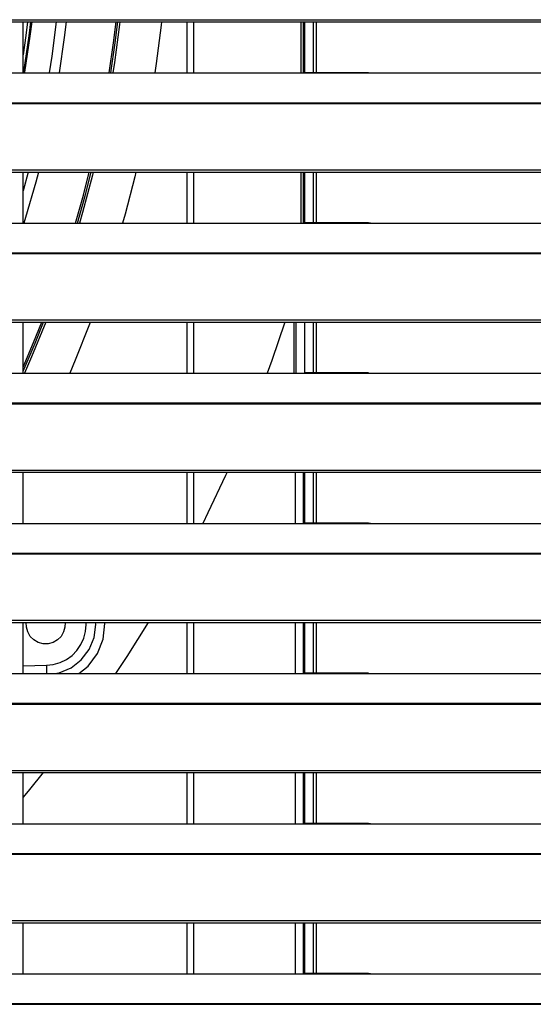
# Model space of a CAD drawing. Header units: millimetres. Extents: x 0 to 39025, y -31299 to 8400.
# Tile 277 of 382: x 7340 to 7490, y 6361 to 6649. Entities that reach past the tile are written whole.
import ezdxf

# ---------------------------------------------------------------- set-up
doc = ezdxf.new("R2010")
doc.units = ezdxf.units.MM

# ---------------------------------------------------------------- blocks, each defined once
blk = doc.blocks.new('*U55')
at = {"lineweight": 25}
for points in [[(7.21, 637.03), (7.21, 637.03), (1142.79, 637.03), (1142.79, 637.03)], [(7.21, 636.38), (7.21, 636.38), (1142.79, 636.38), (1142.79, 636.38)], [(737, 621.42), (737, 621.42), (737, 636.38), (737, 636.38)], [(785, 636.38), (785, 636.38), (785, 621.42), (785, 621.42)], [(787, 636.38), (787, 636.38), (787, 621.42), (787, 621.42)], [(819.2, 621.47), (819.2, 621.47), (819.2, 636.38), (819.2, 636.38)], [(819.5, 636.38), (819.5, 636.38), (819.5, 621.47), (819.5, 621.47)], [(822, 636.38), (822, 636.38), (822, 621.5), (822, 621.5)], [(823, 621.5), (823, 621.5), (823, 636.38), (823, 636.38)], [(247, 621.42), (247, 621.42), (818, 621.42), (818, 621.42)], [(818, 621.42), (818, 621.42), (840, 621.42), (840, 621.42)], [(838.31, 621.5), (838.31, 621.5), (819.65, 621.5), (819.65, 621.5)], [(840, 621.42), (840, 621.42), (1108, 621.42), (1108, 621.42)], [(16.21, 612.7), (16.21, 612.7), (1133.33, 612.7), (1133.33, 612.7)], [(16.21, 612.48), (16.21, 612.48), (1133.33, 612.48), (1133.33, 612.48)], [(7.21, 593.06), (7.21, 593.06), (1142.79, 593.06), (1142.79, 593.06)], [(7.21, 592.4), (7.21, 592.4), (1142.79, 592.4), (1142.79, 592.4)], [(737, 577.44), (737, 577.44), (737, 592.4), (737, 592.4)], [(738.47, 592.4), (738.47, 592.4), (737, 586.91), (737, 586.91)], [(785, 592.4), (785, 592.4), (785, 577.44), (785, 577.44)], [(787, 592.4), (787, 592.4), (787, 577.44), (787, 577.44)], [(818.5, 577.46), (818.5, 577.46), (818.5, 592.4), (818.5, 592.4)], [(819.2, 577.49), (819.2, 577.49), (819.2, 592.4), (819.2, 592.4)], [(819.5, 592.4), (819.5, 592.4), (819.5, 577.5), (819.5, 577.5)], [(822, 592.4), (822, 592.4), (822, 577.52), (822, 577.52)], [(823, 577.52), (823, 577.52), (823, 592.4), (823, 592.4)], [(247, 577.44), (247, 577.44), (818, 577.44), (818, 577.44)], [(818, 577.44), (818, 577.44), (840, 577.44), (840, 577.44)], [(838.31, 577.52), (838.31, 577.52), (819.65, 577.52), (819.65, 577.52)], [(840, 577.44), (840, 577.44), (1108, 577.44), (1108, 577.44)], [(16.21, 568.73), (16.21, 568.73), (1133.33, 568.73), (1133.33, 568.73)], [(16.21, 568.52), (16.21, 568.52), (1133.33, 568.52), (1133.33, 568.52)], [(7.21, 549.08), (7.21, 549.08), (1142.79, 549.08), (1142.79, 549.08)], [(7.21, 548.43), (7.21, 548.43), (1142.79, 548.43), (1142.79, 548.43)], [(737, 533.47), (737, 533.47), (737, 548.43), (737, 548.43)], [(785, 548.43), (785, 548.43), (785, 533.47), (785, 533.47)], [(787, 548.43), (787, 548.43), (787, 533.47), (787, 533.47)], [(819.5, 548.43), (819.5, 548.43), (819.5, 533.53), (819.5, 533.53)], [(822, 548.43), (822, 548.43), (822, 533.55), (822, 533.55)], [(823, 533.55), (823, 533.55), (823, 548.43), (823, 548.43)], [(838.31, 533.55), (838.31, 533.55), (819.65, 533.55), (819.65, 533.55)], [(247, 533.47), (247, 533.47), (818, 533.47), (818, 533.47)], [(818, 533.47), (818, 533.47), (840, 533.47), (840, 533.47)], [(840, 533.47), (840, 533.47), (1108, 533.47), (1108, 533.47)], [(16.21, 524.76), (16.21, 524.76), (1133.33, 524.76), (1133.33, 524.76)], [(16.21, 524.54), (16.21, 524.54), (1133.33, 524.54), (1133.33, 524.54)], [(7.21, 505.11), (7.21, 505.11), (1142.79, 505.11), (1142.79, 505.11)], [(7.21, 504.46), (7.21, 504.46), (1142.79, 504.46), (1142.79, 504.46)], [(737, 489.49), (737, 489.49), (737, 504.46), (737, 504.46)], [(785, 504.46), (785, 504.46), (785, 489.49), (785, 489.49)], [(787, 504.46), (787, 504.46), (787, 489.49), (787, 489.49)], [(816.9, 489.49), (816.9, 489.49), (816.9, 504.46), (816.9, 504.46)], [(819.2, 489.55), (819.2, 489.55), (819.2, 504.46), (819.2, 504.46)], [(819.5, 504.46), (819.5, 504.46), (819.5, 489.55), (819.5, 489.55)], [(822, 504.46), (822, 504.46), (822, 489.57), (822, 489.57)], [(823, 489.57), (823, 489.57), (823, 504.46), (823, 504.46)], [(247, 489.49), (247, 489.49), (818, 489.49), (818, 489.49)], [(818, 489.49), (818, 489.49), (840, 489.49), (840, 489.49)], [(838.31, 489.57), (838.31, 489.57), (819.65, 489.57), (819.65, 489.57)], [(840, 489.49), (840, 489.49), (1108, 489.49), (1108, 489.49)], [(16.21, 480.78), (16.21, 480.78), (1133.33, 480.78), (1133.33, 480.78)], [(16.21, 480.56), (16.21, 480.56), (1133.33, 480.56), (1133.33, 480.56)], [(7.21, 461.13), (7.21, 461.13), (1142.79, 461.13), (1142.79, 461.13)], [(7.21, 460.48), (7.21, 460.48), (1142.79, 460.48), (1142.79, 460.48)], [(737, 445.52), (737, 445.52), (737, 460.48), (737, 460.48)], [(785, 460.48), (785, 460.48), (785, 445.52), (785, 445.52)], [(787, 460.48), (787, 460.48), (787, 445.52), (787, 445.52)], [(816.9, 445.52), (816.9, 445.52), (816.9, 460.48), (816.9, 460.48)], [(819.2, 445.57), (819.2, 445.57), (819.2, 460.48), (819.2, 460.48)], [(819.5, 460.48), (819.5, 460.48), (819.5, 445.57), (819.5, 445.57)], [(822, 460.48), (822, 460.48), (822, 445.6), (822, 445.6)], [(823, 445.6), (823, 445.6), (823, 460.48), (823, 460.48)], [(737, 447.82), (737, 447.82), (743.82, 447.94), (743.82, 447.94)], [(247, 445.52), (247, 445.52), (818, 445.52), (818, 445.52)], [(818, 445.52), (818, 445.52), (840, 445.52), (840, 445.52)], [(838.31, 445.6), (838.31, 445.6), (819.65, 445.6), (819.65, 445.6)], [(840, 445.52), (840, 445.52), (1108, 445.52), (1108, 445.52)], [(16.21, 436.81), (16.21, 436.81), (1133.33, 436.81), (1133.33, 436.81)], [(16.21, 436.59), (16.21, 436.59), (1133.33, 436.59), (1133.33, 436.59)], [(7.21, 417.16), (7.21, 417.16), (1142.79, 417.16), (1142.79, 417.16)], [(7.21, 416.51), (7.21, 416.51), (1142.79, 416.51), (1142.79, 416.51)], [(737, 401.55), (737, 401.55), (737, 416.51), (737, 416.51)], [(785, 416.51), (785, 416.51), (785, 401.55), (785, 401.55)], [(787, 416.51), (787, 416.51), (787, 401.55), (787, 401.55)], [(816.9, 401.55), (816.9, 401.55), (816.9, 416.51), (816.9, 416.51)], [(819.2, 401.6), (819.2, 401.6), (819.2, 416.51), (819.2, 416.51)], [(819.5, 416.51), (819.5, 416.51), (819.5, 401.6), (819.5, 401.6)], [(822, 416.51), (822, 416.51), (822, 401.63), (822, 401.63)], [(823, 401.63), (823, 401.63), (823, 416.51), (823, 416.51)], [(247, 401.55), (247, 401.55), (818, 401.55), (818, 401.55)], [(818, 401.55), (818, 401.55), (840, 401.55), (840, 401.55)], [(838.31, 401.63), (838.31, 401.63), (819.65, 401.63), (819.65, 401.63)], [(840, 401.55), (840, 401.55), (1108, 401.55), (1108, 401.55)], [(16.21, 392.83), (16.21, 392.83), (1133.33, 392.83), (1133.33, 392.83)], [(16.21, 392.61), (16.21, 392.61), (1133.33, 392.61), (1133.33, 392.61)], [(7.21, 373.19), (7.21, 373.19), (1142.79, 373.19), (1142.79, 373.19)], [(7.21, 372.53), (7.21, 372.53), (1142.79, 372.53), (1142.79, 372.53)], [(737, 357.57), (737, 357.57), (737, 372.53), (737, 372.53)], [(785, 372.53), (785, 372.53), (785, 357.57), (785, 357.57)], [(787, 372.53), (787, 372.53), (787, 357.57), (787, 357.57)], [(816.9, 357.57), (816.9, 357.57), (816.9, 372.53), (816.9, 372.53)], [(819.2, 357.62), (819.2, 357.62), (819.2, 372.53), (819.2, 372.53)], [(819.5, 372.53), (819.5, 372.53), (819.5, 357.63), (819.5, 357.63)], [(822, 372.53), (822, 372.53), (822, 357.65), (822, 357.65)], [(823, 357.65), (823, 357.65), (823, 372.53), (823, 372.53)], [(838.31, 357.65), (838.31, 357.65), (819.65, 357.65), (819.65, 357.65)], [(247, 357.57), (247, 357.57), (818, 357.57), (818, 357.57)], [(818, 357.57), (818, 357.57), (840, 357.57), (840, 357.57)], [(840, 357.57), (840, 357.57), (1108, 357.57), (1108, 357.57)], [(16.21, 348.87), (16.21, 348.87), (1133.33, 348.87), (1133.33, 348.87)], [(16.21, 348.65), (16.21, 348.65), (1133.33, 348.65), (1133.33, 348.65)]]:
    blk.add_open_spline(points, degree=3, dxfattribs=at)
for points, knots in [([(738.31, 636.38), (738.31, 636.38), (737.81, 632.4), (737.81, 632.4), (737.81, 632.4), (737, 626.75), (737, 626.75)], [0, 0, 0, 0, 1, 1, 1, 2, 2, 2, 2]), ([(739.2, 636.38), (739.2, 636.38), (738.69, 632.28), (738.69, 632.28), (738.69, 632.28), (737.09, 621.72), (737.09, 621.72), (737.09, 621.72), (737.04, 621.42), (737.04, 621.42)], [0, 0, 0, 0, 1, 1, 1, 2, 2, 2, 3, 3, 3, 3]), ([(739.55, 636.38), (739.55, 636.38), (739.02, 632.24), (739.02, 632.24), (739.02, 632.24), (737.43, 621.67), (737.43, 621.67), (737.43, 621.67), (737.38, 621.42), (737.38, 621.42)], [0, 0, 0, 0, 1, 1, 1, 2, 2, 2, 3, 3, 3, 3]), ([(746.73, 636.38), (746.73, 636.38), (745.39, 626.38), (745.39, 626.38), (745.39, 626.38), (744.61, 621.42), (744.61, 621.42)], [0, 0, 0, 0, 1, 1, 1, 2, 2, 2, 2]), ([(749.65, 636.38), (749.65, 636.38), (749.07, 631.81), (749.07, 631.81), (749.07, 631.81), (747.55, 621.42), (747.55, 621.42)], [0, 0, 0, 0, 1, 1, 1, 2, 2, 2, 2]), ([(762.23, 621.42), (762.23, 621.42), (763.5, 630.29), (763.5, 630.29), (763.5, 630.29), (764.24, 636.38), (764.24, 636.38)], [0, 0, 0, 0, 1, 1, 1, 2, 2, 2, 2]), ([(762.74, 621.42), (762.74, 621.42), (764, 630.23), (764, 630.23), (764, 630.23), (764.74, 636.38), (764.74, 636.38)], [0, 0, 0, 0, 1, 1, 1, 2, 2, 2, 2]), ([(765.33, 636.38), (765.33, 636.38), (765.25, 635.64), (765.25, 635.64), (765.25, 635.64), (763.8, 624.5), (763.8, 624.5), (763.8, 624.5), (763.33, 621.42), (763.33, 621.42)], [0, 0, 0, 0, 1, 1, 1, 2, 2, 2, 3, 3, 3, 3]), ([(777.58, 636.38), (777.58, 636.38), (777.47, 635.43), (777.47, 635.43), (777.47, 635.43), (776.06, 624.23), (776.06, 624.23), (776.06, 624.23), (775.65, 621.42), (775.65, 621.42)], [0, 0, 0, 0, 1, 1, 1, 2, 2, 2, 3, 3, 3, 3]), ([(818.5, 621.44), (818.5, 621.44), (818.5, 627.98), (818.5, 627.98), (818.5, 627.98), (818.5, 636.38), (818.5, 636.38)], [0, 0, 0, 0, 1, 1, 1, 2, 2, 2, 2]), ([(818, 621.42), (818, 621.42), (819.12, 621.47), (819.12, 621.47), (819.12, 621.47), (819.65, 621.47), (819.65, 621.47)], [0, 0, 0, 0, 1, 1, 1, 2, 2, 2, 2]), ([(838.31, 621.48), (838.31, 621.48), (838.84, 621.47), (838.84, 621.47), (838.84, 621.47), (840, 621.42), (840, 621.42)], [0, 0, 0, 0, 1, 1, 1, 2, 2, 2, 2]), ([(741.47, 592.4), (741.47, 592.4), (740.7, 589.46), (740.7, 589.46), (740.7, 589.46), (737.74, 579.07), (737.74, 579.07), (737.74, 579.07), (737.25, 577.44), (737.25, 577.44)], [0, 0, 0, 0, 1, 1, 1, 2, 2, 2, 3, 3, 3, 3]), ([(752.4, 577.44), (752.4, 577.44), (754.68, 585.61), (754.68, 585.61), (754.68, 585.61), (756.42, 592.4), (756.42, 592.4)], [0, 0, 0, 0, 1, 1, 1, 2, 2, 2, 2]), ([(752.91, 577.44), (752.91, 577.44), (755.16, 585.48), (755.16, 585.48), (755.16, 585.48), (756.93, 592.4), (756.93, 592.4)], [0, 0, 0, 0, 1, 1, 1, 2, 2, 2, 2]), ([(757.54, 592.4), (757.54, 592.4), (757.3, 591.45), (757.3, 591.45), (757.3, 591.45), (754.43, 580.59), (754.43, 580.59), (754.43, 580.59), (753.53, 577.44), (753.53, 577.44)], [0, 0, 0, 0, 1, 1, 1, 2, 2, 2, 3, 3, 3, 3]), ([(770.06, 592.4), (770.06, 592.4), (769.72, 590.96), (769.72, 590.96), (769.72, 590.96), (766.91, 580.02), (766.91, 580.02), (766.91, 580.02), (766.19, 577.44), (766.19, 577.44)], [0, 0, 0, 0, 1, 1, 1, 2, 2, 2, 3, 3, 3, 3]), ([(818, 577.44), (818, 577.44), (819.12, 577.49), (819.12, 577.49), (819.12, 577.49), (819.65, 577.5), (819.65, 577.5)], [0, 0, 0, 0, 1, 1, 1, 2, 2, 2, 2]), ([(838.31, 577.5), (838.31, 577.5), (838.84, 577.5), (838.84, 577.5), (838.84, 577.5), (840, 577.44), (840, 577.44)], [0, 0, 0, 0, 1, 1, 1, 2, 2, 2, 2]), ([(737, 534.06), (737, 534.06), (740.54, 542.3), (740.54, 542.3), (740.54, 542.3), (743.01, 548.43), (743.01, 548.43)], [0, 0, 0, 0, 1, 1, 1, 2, 2, 2, 2]), ([(737, 535.29), (737, 535.29), (740.07, 542.49), (740.07, 542.49), (740.07, 542.49), (742.47, 548.43), (742.47, 548.43)], [0, 0, 0, 0, 1, 1, 1, 2, 2, 2, 2]), ([(743.63, 548.43), (743.63, 548.43), (739.48, 538.27), (739.48, 538.27), (739.48, 538.27), (737.38, 533.47), (737.38, 533.47)], [0, 0, 0, 0, 1, 1, 1, 2, 2, 2, 2]), ([(756.68, 548.43), (756.68, 548.43), (756.45, 547.82), (756.45, 547.82), (756.45, 547.82), (752.3, 537.33), (752.3, 537.33), (752.3, 537.33), (750.67, 533.47), (750.67, 533.47)], [0, 0, 0, 0, 1, 1, 1, 2, 2, 2, 3, 3, 3, 3]), ([(813.72, 548.43), (813.72, 548.43), (809.94, 537.2), (809.94, 537.2), (809.94, 537.2), (808.6, 533.47), (808.6, 533.47)], [0, 0, 0, 0, 1, 1, 1, 2, 2, 2, 2]), ([(816.5, 541.31), (816.5, 541.31), (816.5, 543.8), (816.5, 543.8), (816.5, 543.8), (816.5, 546.29), (816.5, 546.29), (816.5, 546.29), (816.5, 548.43), (816.5, 548.43)], [0, 0, 0, 0, 1, 1, 1, 2, 2, 2, 3, 3, 3, 3]), ([(817, 548.43), (817, 548.43), (817, 546.24), (817, 546.24), (817, 546.24), (817, 543.74), (817, 543.74), (817, 543.74), (817, 541.23), (817, 541.23)], [0, 0, 0, 0, 1, 1, 1, 2, 2, 2, 3, 3, 3, 3]), ([(816.5, 533.47), (816.5, 533.47), (816.5, 534.41), (816.5, 534.41), (816.5, 534.41), (816.5, 536.57), (816.5, 536.57), (816.5, 536.57), (816.5, 538.89), (816.5, 538.89), (816.5, 538.89), (816.5, 541.31), (816.5, 541.31)], [0, 0, 0, 0, 1, 1, 1, 2, 2, 2, 3, 3, 3, 4, 4, 4, 4]), ([(817, 541.23), (817, 541.23), (817, 538.79), (817, 538.79), (817, 538.79), (817, 536.45), (817, 536.45), (817, 536.45), (817, 534.27), (817, 534.27), (817, 534.27), (817, 533.47), (817, 533.47)], [0, 0, 0, 0, 1, 1, 1, 2, 2, 2, 3, 3, 3, 4, 4, 4, 4]), ([(818, 533.47), (818, 533.47), (819.12, 533.52), (819.12, 533.52), (819.12, 533.52), (819.65, 533.53), (819.65, 533.53)], [0, 0, 0, 0, 1, 1, 1, 2, 2, 2, 2]), ([(838.31, 533.53), (838.31, 533.53), (838.84, 533.53), (838.84, 533.53), (838.84, 533.53), (840, 533.47), (840, 533.47)], [0, 0, 0, 0, 1, 1, 1, 2, 2, 2, 2]), ([(796.79, 504.46), (796.79, 504.46), (796.38, 503.55), (796.38, 503.55), (796.38, 503.55), (791.21, 492.61), (791.21, 492.61), (791.21, 492.61), (789.67, 489.49), (789.67, 489.49)], [0, 0, 0, 0, 1, 1, 1, 2, 2, 2, 3, 3, 3, 3]), ([(818, 489.49), (818, 489.49), (819.12, 489.55), (819.12, 489.55), (819.12, 489.55), (819.65, 489.55), (819.65, 489.55)], [0, 0, 0, 0, 1, 1, 1, 2, 2, 2, 2]), ([(838.31, 489.56), (838.31, 489.56), (838.84, 489.55), (838.84, 489.55), (838.84, 489.55), (840, 489.49), (840, 489.49)], [0, 0, 0, 0, 1, 1, 1, 2, 2, 2, 2]), ([(741.43, 454.61), (741.43, 454.61), (740.14, 455.35), (740.14, 455.35), (740.14, 455.35), (739.09, 456.41), (739.09, 456.41), (739.09, 456.41), (738.35, 457.71), (738.35, 457.71), (738.35, 457.71), (737.96, 459.15), (737.96, 459.15), (737.96, 459.15), (737.94, 460.48), (737.94, 460.48)], [0, 0, 0, 0, 1, 1, 1, 2, 2, 2, 3, 3, 3, 4, 4, 4, 5, 5, 5, 5]), ([(749.29, 460.48), (749.29, 460.48), (749.27, 459.15), (749.27, 459.15), (749.27, 459.15), (748.88, 457.71), (748.88, 457.71), (748.88, 457.71), (748.14, 456.41), (748.14, 456.41), (748.14, 456.41), (747.09, 455.35), (747.09, 455.35), (747.09, 455.35), (745.79, 454.61), (745.79, 454.61), (745.79, 454.61), (744.36, 454.22), (744.36, 454.22), (744.36, 454.22), (742.87, 454.22), (742.87, 454.22), (742.87, 454.22), (741.43, 454.61), (741.43, 454.61)], [0, 0, 0, 0, 1, 1, 1, 2, 2, 2, 3, 3, 3, 4, 4, 4, 5, 5, 5, 6, 6, 6, 7, 7, 7, 8, 8, 8, 8]), ([(743.82, 447.94), (743.82, 447.94), (745.86, 448.16), (745.86, 448.16), (745.86, 448.16), (747.83, 448.72), (747.83, 448.72), (747.83, 448.72), (749.68, 449.61), (749.68, 449.61), (749.68, 449.61), (751.35, 450.82), (751.35, 450.82), (751.35, 450.82), (752.79, 452.28), (752.79, 452.28), (752.79, 452.28), (753.96, 453.98), (753.96, 453.98), (753.96, 453.98), (754.81, 455.85), (754.81, 455.85), (754.81, 455.85), (755.34, 457.84), (755.34, 457.84), (755.34, 457.84), (755.52, 459.9), (755.52, 459.9), (755.52, 459.9), (755.5, 460.48), (755.5, 460.48)], [0, 0, 0, 0, 1, 1, 1, 2, 2, 2, 3, 3, 3, 4, 4, 4, 5, 5, 5, 6, 6, 6, 7, 7, 7, 8, 8, 8, 9, 9, 9, 10, 10, 10, 10]), ([(746.24, 445.52), (746.24, 445.52), (747.61, 445.72), (747.61, 445.72), (747.61, 445.72), (751.09, 447.22), (751.09, 447.22), (751.09, 447.22), (754.07, 449.56), (754.07, 449.56), (754.07, 449.56), (756.36, 452.59), (756.36, 452.59), (756.36, 452.59), (757.79, 456.11), (757.79, 456.11), (757.79, 456.11), (758.28, 459.88), (758.28, 459.88), (758.28, 459.88), (758.2, 460.48), (758.2, 460.48)], [0, 0, 0, 0, 1, 1, 1, 2, 2, 2, 3, 3, 3, 4, 4, 4, 5, 5, 5, 6, 6, 6, 7, 7, 7, 7]), ([(753.34, 445.52), (753.34, 445.52), (756.1, 447.71), (756.1, 447.71), (756.1, 447.71), (758.81, 451.36), (758.81, 451.36), (758.81, 451.36), (760.49, 455.6), (760.49, 455.6), (760.49, 455.6), (761.01, 460.13), (761.01, 460.13), (761.01, 460.13), (760.96, 460.48), (760.96, 460.48)], [0, 0, 0, 0, 1, 1, 1, 2, 2, 2, 3, 3, 3, 4, 4, 4, 5, 5, 5, 5]), ([(773.64, 460.48), (773.64, 460.48), (767.41, 450.54), (767.41, 450.54), (767.41, 450.54), (764.12, 445.52), (764.12, 445.52)], [0, 0, 0, 0, 1, 1, 1, 2, 2, 2, 2]), ([(743.82, 447.94), (743.82, 447.94), (743.83, 447.52), (743.83, 447.52), (743.83, 447.52), (743.84, 447.1), (743.84, 447.1), (743.84, 447.1), (743.85, 446.7), (743.85, 446.7), (743.85, 446.7), (743.85, 446.32), (743.85, 446.32), (743.85, 446.32), (743.85, 445.97), (743.85, 445.97), (743.85, 445.97), (743.86, 445.67), (743.86, 445.67), (743.86, 445.67), (743.86, 445.52), (743.86, 445.52)], [0, 0, 0, 0, 1, 1, 1, 2, 2, 2, 3, 3, 3, 4, 4, 4, 5, 5, 5, 6, 6, 6, 7, 7, 7, 7]), ([(818, 445.52), (818, 445.52), (819.12, 445.57), (819.12, 445.57), (819.12, 445.57), (819.65, 445.57), (819.65, 445.57)], [0, 0, 0, 0, 1, 1, 1, 2, 2, 2, 2]), ([(838.31, 445.58), (838.31, 445.58), (838.84, 445.57), (838.84, 445.57), (838.84, 445.57), (840, 445.52), (840, 445.52)], [0, 0, 0, 0, 1, 1, 1, 2, 2, 2, 2]), ([(742.9, 416.51), (742.9, 416.51), (738.87, 411.56), (738.87, 411.56), (738.87, 411.56), (737, 409.31), (737, 409.31)], [0, 0, 0, 0, 1, 1, 1, 2, 2, 2, 2]), ([(818, 401.55), (818, 401.55), (819.12, 401.6), (819.12, 401.6), (819.12, 401.6), (819.65, 401.6), (819.65, 401.6)], [0, 0, 0, 0, 1, 1, 1, 2, 2, 2, 2]), ([(838.31, 401.61), (838.31, 401.61), (838.84, 401.6), (838.84, 401.6), (838.84, 401.6), (840, 401.55), (840, 401.55)], [0, 0, 0, 0, 1, 1, 1, 2, 2, 2, 2]), ([(818, 357.57), (818, 357.57), (819.12, 357.62), (819.12, 357.62), (819.12, 357.62), (819.65, 357.63), (819.65, 357.63)], [0, 0, 0, 0, 1, 1, 1, 2, 2, 2, 2]), ([(838.31, 357.63), (838.31, 357.63), (838.84, 357.63), (838.84, 357.63), (838.84, 357.63), (840, 357.57), (840, 357.57)], [0, 0, 0, 0, 1, 1, 1, 2, 2, 2, 2])]:
    blk.add_open_spline(points, degree=3, knots=knots, dxfattribs=at)

msp = doc.modelspace()

# ---------------------------------------------------------------- block references
at = {"color": 1}
msp.add_blockref('*U55', (6603.64, 6012.43), dxfattribs=at)

doc.saveas('drawing.dxf')
